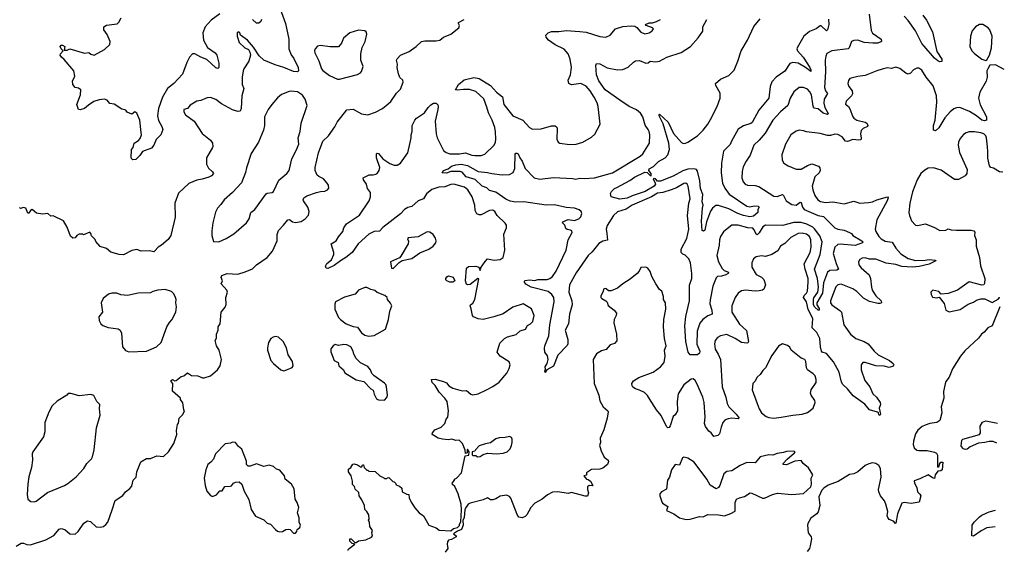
# Model space of a CAD drawing. Extents: x 1954683 to 2060285, y 904798 to 1016299.
# Tile 419 of 472: x 2050217 to 2059600, y 972877 to 977932. Entities that reach past the tile are written whole.
import ezdxf

# ---------------------------------------------------------------- set-up
doc = ezdxf.new("R2010")
doc.units = 0

msp = doc.modelspace()

# ---------------------------------------------------------------- linework, layer by layer
at = {"layer": '0CON10XD'}
for points in [[(2052123.1, 977986.9), (2052043.2, 977926.8), (2051985, 977863.1), (2051961.2, 977805), (2051969.6, 977735), (2052007.3, 977667.3), (2052080, 977615), (2052096.7, 977595), (2052116.5, 977516.5), (2052115, 977477.5), (2052105, 977466.2), (2052085, 977474.2), (2052002, 977552), (2051943.8, 977575), (2051885, 977607.5), (2051865, 977605.8), (2051835, 977576), (2051810, 977525), (2051768.7, 977411.3), (2051687.5, 977325), (2051624.3, 977275), (2051578.9, 977195), (2051540.6, 977085), (2051529.2, 977015), (2051539.8, 976969.8), (2051573.3, 976915), (2051581.2, 976885), (2051562.5, 976835), (2051518.3, 976791.7), (2051495, 976736.7), (2051473, 976707), (2051388.8, 976675), (2051363.5, 976636.5), (2051325, 976600), (2051295, 976597.5), (2051285, 976602.5), (2051278.8, 976615), (2051284.2, 976695), (2051298.8, 976715), (2051308, 976755), (2051350.5, 976779.5), (2051365, 976798.8), (2051376.5, 976835), (2051375.5, 976855.5), (2051360.6, 976975), (2051335, 977040), (2051315, 977053.8), (2051285, 977031.2), (2051241.7, 977051.7), (2051228.3, 977068.3), (2051189.3, 977079.3), (2051117.7, 977127.7), (2051075, 977133.8), (2051050, 977165), (2051025, 977173.3), (2050975, 977167.5), (2050925, 977151.2), (2050872.7, 977117.3), (2050835.7, 977084.3), (2050795, 977072.5), (2050777, 977077), (2050762, 977125), (2050795.6, 977214.4), (2050798.8, 977265), (2050778.8, 977278.8), (2050747.5, 977285), (2050723, 977313), (2050721.2, 977345), (2050741.2, 977395), (2050733.9, 977443.9), (2050641.2, 977551.2), (2050615, 977573.8), (2050604, 977595), (2050605, 977607.5), (2050632.5, 977635), (2050611.2, 977655), (2050603.8, 977675), (2050612, 977688), (2050625, 977688.8), (2050646.7, 977675), (2050642.5, 977642.5), (2050668.3, 977641.7), (2050695, 977653.3), (2050833.6, 977613.6), (2050875, 977618.8), (2050894.1, 977604.1), (2050927.5, 977592.5), (2051025, 977647.5), (2051076.2, 977695), (2051078.8, 977725), (2051050.5, 977790.5), (2051020, 977835), (2051020, 977865), (2051045, 977880), (2051145, 977892), (2051162.3, 977907.7), (2051185, 977950)], [(2052700, 978035), (2052751.4, 977895), (2052782.5, 977745), (2052783.1, 977655), (2052805, 977596.2), (2052831.2, 977561.2), (2052870.5, 977475), (2052874.2, 977445.8), (2052865.6, 977434.4), (2052825, 977437.3), (2052735, 977475.4), (2052651.1, 977501.1), (2052545, 977547.1), (2052498.3, 977588.3), (2052445, 977670), (2052386.7, 977735), (2052320, 977785), (2052315, 977807.5), (2052305, 977816.7), (2052290, 977805), (2052290, 977775), (2052310, 977715), (2052362.5, 977665), (2052396.4, 977646.4), (2052411.7, 977621.7), (2052416.7, 977595), (2052401.4, 977535), (2052353.8, 977465), (2052346, 977444), (2052337.5, 977385), (2052338, 977315), (2052354.3, 977275), (2052334.4, 977205), (2052326.9, 977085), (2052318.8, 977061.2), (2052295, 977056), (2052245, 977072.9), (2052138.9, 977128.9), (2052085, 977170.8), (2052035, 977188.8), (2052003.6, 977186.4), (2051945, 977163.3), (2051905, 977156.2), (2051841.7, 977118.3), (2051815, 977086.7), (2051780, 977075), (2051781.2, 977055), (2051798.8, 977025), (2051881.2, 976965), (2051955, 976848.8), (2052036.2, 976785), (2052054.1, 976754.1), (2052058.8, 976725), (2052053.8, 976715)], [(2058311.8, 977985), (2058330.2, 977830.2), (2058344, 977804), (2058427.8, 977745), (2058431.2, 977725), (2058395, 977709.4), (2058346.4, 977706.4), (2058265, 977715.4), (2058205, 977737.1), (2058165, 977734.3), (2058145, 977723.3), (2058122.5, 977665), (2058113.3, 977655), (2057955, 977635.6), (2057910.3, 977609.7), (2057898.6, 977585), (2057893, 977547), (2057897.5, 977435), (2057887.3, 977285), (2057894.8, 977254.8), (2057915, 977227.5), (2057884, 977175), (2057878.8, 977135), (2057889.2, 977095), (2057919.6, 977045), (2057922.9, 977035), (2057915, 977027.1), (2057875, 977041.3), (2057825, 977081.8), (2057785, 977089.4), (2057777.3, 977107.3), (2057762, 977215), (2057747.5, 977245), (2057725, 977269.4), (2057685, 977285.7), (2057645.8, 977284.2), (2057595, 977244), (2057560, 977185), (2057537.1, 977112.9), (2057465.9, 977054.1), (2057394.4, 976975), (2057320.4, 976849.6), (2057265, 976782.9), (2057214.3, 976735), (2057177.6, 976642.4), (2057138.6, 976585), (2057110.2, 976529.8), (2057101.1, 976485), (2057100, 976425), (2057112.5, 976387.5), (2057131.2, 976365), (2057152.5, 976355), (2057225, 976352.9), (2057261.3, 976341.3), (2057405, 976250), (2057435, 976246.9), (2057485, 976267.1), (2057496.5, 976256.5), (2057520, 976205), (2057575, 976171.2), (2057615, 976165.5), (2057655, 976192.2), (2057665, 976191.4), (2057677.8, 976145), (2057693.3, 976123.3), (2057825, 976066.2), (2057877.8, 976057.8), (2057985, 975950), (2058015, 975935.4), (2058075, 975925.8), (2058125, 975905.8), (2058143.3, 975895), (2058157.5, 975875), (2058242.9, 975825), (2058251.4, 975815), (2058250, 975805), (2058179.4, 975780.6), (2058035, 975794.5), (2058015, 975791.1), (2057985, 975764.3), (2057970, 975705), (2057997.7, 975607.7), (2058020, 975555), (2058004.5, 975545.5), (2057936.2, 975543.8), (2057914.7, 975525.3), (2057875.9, 975425), (2057867.4, 975325), (2057812.9, 975235), (2057814.4, 975215), (2057835, 975178.8), (2057835.6, 975165), (2057825, 975165.7), (2057795, 975193.2), (2057782.4, 975215), (2057780.5, 975265), (2057785, 975280.5), (2057821.9, 975335), (2057830.2, 975385), (2057819.6, 975465), (2057791.1, 975555), (2057845.9, 975695), (2057863.4, 975815), (2057843.1, 975873.1), (2057790.4, 975940.4), (2057775, 975955.2), (2057718.2, 975985), (2057665, 975999.9), (2057595, 976000.7), (2057485, 975971.9), (2057325, 975973.4), (2057300.2, 975959.8), (2057265, 975901.5), (2057245, 975883.1), (2057235, 975887.1), (2057215, 975931.2), (2057202.5, 975945), (2057155, 975948.2), (2057065, 975974.4), (2057005, 975974), (2056990, 975965), (2056925, 975910), (2056895, 975866.7), (2056884.4, 975835), (2056881.9, 975785), (2056860, 975685), (2056875.5, 975625), (2056910.1, 975560.1), (2056930.8, 975540.8), (2056971.2, 975525), (2056968, 975515), (2056945, 975501.5), (2056905, 975488.2), (2056865.6, 975484.4), (2056855, 975474), (2056822.8, 975392.8), (2056796, 975264), (2056794.6, 975224.6), (2056812.9, 975165), (2056816.7, 975125), (2056775, 975109.2), (2056725.8, 975074.2), (2056700.1, 975039.9), (2056671.7, 974965), (2056669.7, 974839.7), (2056698.2, 974775), (2056695.6, 974754.4), (2056675, 974738.1), (2056605, 974740), (2056586.2, 974765), (2056564.6, 974865), (2056555.3, 975015), (2056565.9, 975105), (2056601.1, 975255), (2056598.8, 975401.2), (2056623.9, 975465), (2056623.9, 975515), (2056610.4, 975615), (2056595, 975653.8), (2056558.9, 975688.9), (2056535, 975699.4), (2056521.1, 975715), (2056520.5, 975745), (2056575, 975848), (2056593.3, 975935), (2056582.2, 976067.8), (2056593.1, 976185), (2056606.1, 976225), (2056588.5, 976345), (2056577.5, 976365), (2056565, 976372.9), (2056545, 976370), (2056475, 976331.1), (2056425, 976311.5), (2056345, 976284.7), (2056295, 976278.4), (2056236.5, 976243.5), (2056052.5, 976165), (2055995, 976127.1), (2055915, 976100.9), (2055876.7, 976065), (2055815, 975970.8), (2055804.7, 975935), (2055811.2, 975895), (2055817.3, 975832.7), (2055775, 975822.9), (2055735, 975799.4), (2055671.3, 975718.7), (2055635.2, 975684.8), (2055520.5, 975519.5), (2055457.3, 975405), (2055451.6, 975335), (2055477.7, 975255), (2055483.1, 975215), (2055456.4, 975125), (2055446.8, 975033.2), (2055416.7, 974975), (2055439.4, 974885), (2055440.8, 974845), (2055435, 974827.5), (2055344.5, 974735.5), (2055305, 974632.5), (2055240, 974595), (2055225, 974570), (2055220, 974585), (2055227.5, 974602.5), (2055223.3, 974625), (2055243.9, 974656.1), (2055253.8, 974695), (2055248.1, 974728.1), (2055221.2, 974765), (2055218.3, 974798.3), (2055223.1, 974825), (2055261.2, 974918.8), (2055269.5, 975025), (2055310.5, 975245), (2055308.2, 975285), (2055289.1, 975315), (2055252.5, 975342.5), (2055090, 975385), (2055041.7, 975411.7), (2055023.6, 975436.4), (2055032.7, 975447.3), (2055075, 975454.4), (2055125, 975448.5), (2055155, 975455.3), (2055245, 975456.7), (2055270, 975465), (2055294.7, 975485.3), (2055330, 975535), (2055425, 975735.8), (2055444.5, 975835), (2055480.6, 975905), (2055479.1, 975919.1), (2055465, 975927.5), (2055435, 975934.2), (2055423, 975943), (2055413.6, 975973.6), (2055390, 975995), (2055393.8, 976005), (2055445, 976028.6), (2055505, 976018.9), (2055545, 976035.5), (2055563.5, 976055), (2055574.4, 976085), (2055568.6, 976105), (2055549.5, 976119.5), (2055505, 976135.3), (2055425, 976141.5), (2055315, 976169.3), (2055235, 976164.1), (2055022.6, 976197.4), (2054945, 976194.8), (2054891.8, 976201.8), (2054850.7, 976220.7), (2054755, 976289.2), (2054694.7, 976304.8), (2054669.3, 976329.3), (2054625, 976346.6), (2054557.8, 976407.8), (2054470.4, 976435), (2054435, 976478.1), (2054415, 976485.4)], [(2058824.4, 977975), (2058858.3, 977928.3), (2058916, 977815), (2058957.2, 977627.2), (2059005.8, 977555), (2059005, 977532.5), (2058985, 977531.2), (2058965, 977540.8), (2058935, 977565.7), (2058835, 977678.9), (2058815.4, 977705), (2058754.7, 977824.7), (2058682.3, 977925), (2058644.8, 977964.8)], [(2050182.7, 972917.3), (2050230, 972945), (2050255, 972946), (2050285, 972931.2), (2050320.7, 972929.3), (2050465, 972976), (2050543.4, 973016.6), (2050593, 973077), (2050613.9, 973086.1), (2050647.5, 973075), (2050695, 973033.3), (2050745, 973030), (2050773.3, 973055), (2050830, 973135), (2050865, 973156.7), (2050890.5, 973150.5), (2050945, 973102), (2050985, 973097.5), (2051015, 973104.2), (2051038.7, 973121.3), (2051055.8, 973145), (2051098, 973262), (2051128.3, 973351.7), (2051201.7, 973398.3), (2051225, 973433.3), (2051267.5, 973465), (2051285, 973487.5), (2051300, 973545), (2051326.7, 973575), (2051333.3, 973625), (2051370.7, 973719.3), (2051425, 973752.5), (2051465, 973750), (2051525, 973777.5), (2051588.3, 973771.7), (2051636.1, 973813.9), (2051686.2, 973895), (2051715, 973980), (2051711.7, 974018.3), (2051722.5, 974075), (2051731.7, 974088.3), (2051737.5, 974135), (2051770.7, 974169.3), (2051787.5, 974205), (2051780, 974215), (2051771.7, 974281.7), (2051750, 974315), (2051750, 974325), (2051673, 974393), (2051677.5, 974465), (2051660, 974485), (2051660, 974495), (2051675, 974502.5), (2051695, 974492.5), (2051710, 974495), (2051755, 974532.5), (2051780.7, 974539.3), (2051815, 974566.2), (2051855, 974542.5), (2051915, 974540), (2051960.7, 974520.7), (2051975, 974521.2), (2052035, 974540), (2052101.2, 974595), (2052128.8, 974635), (2052140, 974695), (2052117.5, 974785), (2052092.5, 974825), (2052080, 974875), (2052093, 974897), (2052093.3, 974935), (2052110, 974975), (2052110, 975005), (2052128, 975035), (2052138.8, 975145), (2052176.1, 975193.9), (2052185, 975220), (2052182, 975285), (2052196.2, 975335), (2052190, 975355), (2052137.5, 975415), (2052150, 975445), (2052137.5, 975475), (2052144.2, 975495.8), (2052195, 975513.3), (2052295, 975508.8), (2052365, 975528.8), (2052435, 975558.8), (2052472.5, 975595), (2052575, 975667.5), (2052625, 975727.5), (2052670, 975825), (2052670, 975885), (2052682, 975925), (2052732, 975975), (2052771.2, 976025), (2052788.8, 976028.8), (2052817.3, 976007.3), (2052845, 975999.2), (2052899.5, 976010.5), (2052936.7, 976035), (2052969.7, 976070.3), (2052977.1, 976105), (2052964.4, 976145), (2052920.8, 976205), (2052918, 976215), (2052926.2, 976235), (2052955, 976254), (2053044.2, 976285.8), (2053085, 976296.2), (2053125, 976297.5), (2053149.3, 976310.7), (2053163, 976327), (2053160, 976355), (2053146.7, 976375), (2053113.3, 976415), (2053067.1, 976437.1), (2053051.9, 976451.9), (2053033.3, 976495), (2053031.9, 976525), (2053065.5, 976664.5), (2053104.5, 976775.5), (2053161.2, 976825), (2053219.7, 976910.3), (2053241.2, 976955), (2053335, 977072), (2053395, 977080.8), (2053475, 977035.8), (2053535, 977024), (2053609.1, 977050.9), (2053674.4, 977085.6), (2053729.7, 977130.3), (2053755, 977152), (2053806.9, 977233.1), (2053845, 977270), (2053872, 977335), (2053868, 977355), (2053840.6, 977380.6), (2053825.7, 977415), (2053815.8, 977475), (2053817.7, 977507.7), (2053808.8, 977545), (2053815, 977560), (2053847.5, 977595), (2053930.3, 977629.7), (2053993.9, 977676.1), (2054046.1, 977723.9), (2054078.3, 977731.7), (2054185, 977728.8), (2054220, 977735), (2054255, 977763.8), (2054326.7, 977795), (2054403.3, 977855), (2054408, 977875), (2054397.5, 977895), (2054400, 977905), (2054454, 977935)], [(2052522.3, 977935), (2052516.7, 977915), (2052495, 977897.3), (2052475, 977897.9), (2052435, 977933.8)], [(2053573.8, 973045), (2053580, 973065), (2053553.3, 973105), (2053551.7, 973141.7), (2053542.5, 973165), (2053546.7, 973173.3), (2053543.3, 973215), (2053525, 973247.5), (2053506.7, 973265), (2053502.5, 973305), (2053478.3, 973358.3), (2053453.3, 973395), (2053448.3, 973428.3), (2053415, 973460), (2053407.5, 973485), (2053390, 973505), (2053390, 973535), (2053377.5, 973585), (2053351.2, 973625), (2053351.2, 973648.8), (2053373, 973667), (2053391.7, 973698.3), (2053405, 973700), (2053435, 973690), (2053465, 973672.5), (2053477, 973673), (2053485, 973690), (2053495, 973690), (2053500, 973665), (2053525, 973640), (2053535, 973640), (2053545, 973630), (2053605, 973627.5), (2053650, 973585), (2053688.3, 973568.3), (2053695, 973560), (2053715, 973560), (2053721.7, 973568.3), (2053735, 973570), (2053771.7, 973531.7), (2053785, 973530), (2053800, 973515), (2053805, 973500), (2053837, 973487), (2053858.3, 973468.3), (2053863.6, 973433.6), (2053905, 973412.5), (2053925, 973410), (2053928.3, 973378.3), (2053946.4, 973336.4), (2053981.7, 973281.7), (2054022.5, 973235), (2054063.9, 973203.9), (2054115, 973117.5), (2054185, 973090), (2054215, 973067.5), (2054326.7, 973063.3), (2054350, 973085), (2054390, 973095), (2054407, 973113), (2054407.5, 973125), (2054421.7, 973148.3), (2054428.8, 973261.2), (2054423.3, 973315), (2054396.7, 973415), (2054362.5, 973485), (2054342.5, 973505), (2054340, 973515), (2054360, 973545), (2054360, 973555), (2054380, 973565), (2054425.9, 973614.1), (2054463, 973777), (2054498.3, 973781.7), (2054500, 973815), (2054485, 973840), (2054480, 973835), (2054480, 973805), (2054465, 973800), (2054461.7, 973831.7), (2054436.7, 973895), (2054405, 973926.7), (2054375, 973923.3), (2054335, 973936.2), (2054305, 973928), (2054245, 973935.8), (2054205, 973946), (2054149.3, 973979.3), (2054150, 973995), (2054174.1, 974025.9), (2054235, 974048.8), (2054268.8, 974085), (2054280, 974125), (2054296.2, 974145), (2054303.3, 974205), (2054290, 974295), (2054270, 974325), (2054214.6, 974384.6), (2054175.6, 974445.6), (2054146.7, 974475), (2054142.5, 974505), (2054175, 974506.7), (2054255, 974486), (2054285, 974470.8), (2054307.5, 974445), (2054345, 974422.5), (2054435, 974394.5), (2054475, 974398.6), (2054515, 974364.3), (2054535, 974358), (2054585, 974366.2), (2054664.3, 974405.7), (2054725, 974438), (2054785, 974480), (2054858.8, 974565), (2054882.3, 974607.7), (2054891.2, 974645), (2054883, 974673), (2054795, 974726.2), (2054766, 974765), (2054791.3, 974848.7), (2054836.7, 974895), (2054865, 974909.2), (2054946.8, 974933.2), (2054985, 974968.8), (2055036.7, 974985), (2055055, 975020), (2055085, 975033.8), (2055106.2, 975055), (2055119.2, 975115), (2055095, 975177.5), (2055015, 975224), (2054915, 975192.5), (2054825, 975131.1), (2054735, 975100), (2054635, 975075.8), (2054585, 975081.9), (2054540.4, 975100.4), (2054530.8, 975115), (2054518.3, 975178.3), (2054510, 975205), (2054512.5, 975215), (2054535, 975232.5), (2054554.1, 975265.9), (2054593.8, 975463.8), (2054582.9, 975465), (2054511.2, 975408.8), (2054486.4, 975406.4), (2054473.6, 975413.6), (2054466.2, 975445), (2054473.8, 975565), (2054495, 975579.4), (2054564.3, 975584.3), (2054593.6, 975573.6), (2054605, 975542.5), (2054612.5, 975555), (2054610, 975565), (2054651.4, 975628.6), (2054675, 975652.5), (2054738.8, 975641.2), (2054795, 975646.2), (2054823.3, 975665), (2054838.8, 975735), (2054832.3, 975887.7), (2054855, 975950), (2054856.2, 975975), (2054845, 975993.3), (2054767, 976067), (2054745, 976103.3), (2054725.8, 976115.8), (2054695, 976112.5), (2054615, 976072.5), (2054595, 976072), (2054575, 976081.2), (2054558.1, 976115), (2054553.3, 976165), (2054530.4, 976245), (2054489.3, 976310.7), (2054454.7, 976334.7), (2054355, 976366.1), (2054325, 976362.1), (2054269.4, 976340.6), (2054210, 976335), (2054145.8, 976315), (2054095, 976273.3), (2054065, 976224.4), (2054013.1, 976205), (2053955, 976152.5), (2053915, 976141.6), (2053883.5, 976125), (2053845, 976081.2), (2053676.7, 975953.3), (2053645, 975915.8), (2053595, 975912.7), (2053545, 975889.2), (2053443.8, 975795), (2053385, 975713.8), (2053326.2, 975665), (2053274.3, 975635.7), (2053215, 975591.2), (2053155, 975560), (2053137.5, 975565), (2053132.5, 975585), (2053145, 975610), (2053187.5, 975645), (2053210, 975695), (2053210, 975715), (2053186.2, 975795), (2053234.1, 975825.9), (2053255.9, 975864.1), (2053296.7, 975915), (2053305, 975950), (2053332.3, 975987.7), (2053455, 976068.8), (2053547.5, 976205), (2053560, 976245), (2053559.2, 976285), (2053532.5, 976325), (2053520.8, 976365), (2053492.5, 976405), (2053491.2, 976425), (2053547.5, 976455), (2053585, 976452.5), (2053611.1, 976458.9), (2053625, 976466), (2053644.3, 976495), (2053650.5, 976525), (2053616.9, 976615), (2053616, 976654), (2053625, 976661.2), (2053635, 976658), (2053677.6, 976607.6), (2053745, 976562.2), (2053785, 976546.9), (2053815, 976546.9), (2053845, 976566), (2053917.4, 976662.6), (2053937.3, 976762.7), (2053946.7, 976805), (2053946.2, 976835), (2053955.8, 976865), (2053955.8, 976924.2), (2053981.2, 976975), (2053997.5, 976995), (2054076.2, 977045), (2054110, 977095), (2054135, 977120), (2054160, 977135), (2054185, 977137.5), (2054200.7, 977120.7), (2054203.8, 977105), (2054202, 977075), (2054175.7, 976965), (2054185.8, 976845), (2054195.7, 976805), (2054254.5, 976684.5), (2054280, 976665), (2054315, 976653.5), (2054407, 976653), (2054465, 976662.7), (2054525, 976641.5), (2054555, 976637.5), (2054615, 976639.4), (2054649.8, 976650.2), (2054739.2, 976735), (2054751.9, 976765), (2054755.4, 976795), (2054752.4, 976862.4), (2054744, 976904), (2054720.4, 976975), (2054684.7, 977044.8), (2054667.5, 977097.5), (2054638.8, 977178.8), (2054565, 977248.6), (2054505, 977267.5), (2054445, 977268.1), (2054385, 977260), (2054370, 977265), (2054397.3, 977312.7), (2054452.1, 977357.9), (2054545, 977380.8), (2054595, 977372), (2054704.6, 977304.6), (2054760.3, 977240.3), (2054818.3, 977198.3), (2054830, 977125), (2054915, 977015.7), (2055013.2, 976973.2), (2055076.7, 976905), (2055105, 976888.8), (2055185, 976891.2), (2055285, 976920.8), (2055319.5, 976919.5), (2055335, 976907.5), (2055338.8, 976895), (2055336.2, 976795), (2055350, 976765), (2055365, 976754), (2055457.3, 976742.7), (2055520, 976745), (2055582.5, 976765), (2055667, 976813), (2055698.8, 976841.2), (2055750, 976935), (2055730.6, 977105), (2055720.2, 977140.2), (2055692.2, 977195), (2055655, 977254), (2055615, 977298), (2055564.3, 977324.3), (2055475, 977312.5), (2055450, 977325), (2055444.4, 977355), (2055465, 977407.5), (2055474.2, 977475), (2055464.3, 977555), (2055444.4, 977605), (2055405, 977651.9), (2055320.7, 977690.7), (2055256.7, 977735), (2055233.3, 977765), (2055232.5, 977785), (2055252.7, 977807.3), (2055285, 977819.2), (2055355, 977819.2), (2055425, 977830), (2055555, 977818.1), (2055615, 977811.9), (2055745, 977772.5), (2055804.1, 977765.9), (2055845.6, 977784.4), (2055896.2, 977845), (2055965.7, 977865.7), (2056045, 977872.5), (2056078.9, 977868.9), (2056096.9, 977856.9), (2056135, 977812), (2056175, 977796.9), (2056214.6, 977805.4), (2056244.2, 977825), (2056255.7, 977845), (2056247.5, 977855), (2056186.7, 977875), (2056180, 977885), (2056215, 977903.1), (2056247, 977903), (2056286.3, 977913.6), (2056324.3, 977935)], [(2054415, 976485.4), (2054325.7, 976484.3), (2054285, 976470.8), (2054241.7, 976471.7), (2054256.2, 976495), (2054300.5, 976509.5), (2054330.6, 976535), (2054375, 976549.2), (2054423.9, 976553.9), (2054485, 976543.2), (2054585, 976486.2), (2054675, 976477.2), (2054715, 976465.3), (2054815, 976452.4), (2054885, 976456.5), (2054918.6, 976475), (2054935.3, 976514.7), (2054938.8, 976651.2), (2054945, 976660), (2054955, 976661.2), (2054966, 976655), (2054982.9, 976615), (2055005, 976584), (2055034.6, 976514.6), (2055120, 976425), (2055175, 976411.9), (2055305, 976428.9), (2055487.3, 976417.3), (2055515, 976412.7), (2055555, 976422.7), (2055595, 976417.7), (2055695.7, 976424.3), (2055865, 976472), (2056129.4, 976630.6), (2056156, 976655), (2056218.1, 976755), (2056221.1, 976835), (2056214.3, 976865), (2056206.6, 976886.6), (2056177, 976927), (2056155.6, 977005), (2056132, 977042), (2056095, 977071.9), (2056025.8, 977105), (2055935, 977163.8), (2055795, 977263.3), (2055735, 977347.7), (2055713.5, 977405), (2055706, 977495), (2055714.2, 977515.8), (2055745, 977510), (2055815, 977472.3), (2055915, 977453.5), (2055963.4, 977456.6), (2056015, 977478), (2056065, 977528), (2056085, 977539.2), (2056125, 977544), (2056185, 977516), (2056205, 977520), (2056225, 977538), (2056275, 977530), (2056314.1, 977535.9), (2056385, 977573.3), (2056521.7, 977618.3), (2056608.8, 977675), (2056682.3, 977757.7), (2056727.7, 977822.3), (2056726.7, 977865), (2056763.8, 977935)], [(2057925.7, 977935.7), (2057927.8, 977885), (2057915, 977836.2), (2057906, 977825), (2057855, 977872.5), (2057845, 977872.5), (2057806.4, 977843.6), (2057745, 977820.6), (2057690.6, 977775), (2057626.5, 977665), (2057623.8, 977655), (2057630.8, 977635), (2057684.1, 977575), (2057747.5, 977475), (2057756, 977455), (2057755, 977438.8), (2057706.9, 977476.9), (2057635, 977516.5), (2057585, 977525.3), (2057555, 977514.4), (2057508, 977442), (2057425, 977383.1), (2057385, 977339.1), (2057369.8, 977295), (2057356.2, 977185), (2057259.7, 977070.3), (2057196.3, 976953.7), (2057185, 976941.8), (2057115, 976921.6), (2057065, 976888), (2057000, 976775), (2056988.5, 976741.5), (2056925, 976677.9), (2056904.1, 976565.9), (2056903.3, 976473.3), (2056914.8, 976374.8), (2056936, 976326), (2056978.5, 976268.5), (2057145, 976156), (2057175, 976148.8), (2057215, 976159.4), (2057253.3, 976155), (2057262.5, 976145), (2057250, 976125), (2057252.5, 976095), (2057208.8, 976061.2), (2057175, 976053.8), (2057114.4, 976065), (2057061.2, 976085), (2056975, 976130.7), (2056875, 976161.8), (2056849.5, 976160.5), (2056819.6, 976135), (2056801.2, 976108.8), (2056761.1, 976005), (2056745, 975927.5), (2056735, 975916.7), (2056720, 975925), (2056713.6, 976013.6), (2056722.7, 976137.3), (2056729.7, 976165), (2056721.6, 976195), (2056728.5, 976265), (2056703.4, 976323.4), (2056697.6, 976395), (2056677.1, 976487.1), (2056665.5, 976505.5), (2056645, 976511.4), (2056585, 976507.8), (2056535, 976493.1), (2056445, 976440.6), (2056325, 976392.3), (2056294.2, 976394.2), (2056275, 976415.4), (2056260.3, 976419.7), (2056254.1, 976415.9), (2056255.5, 976405), (2056270.4, 976385), (2056275.3, 976365.3), (2056262, 976345), (2056178.2, 976295), (2056052.7, 976252.7), (2056005, 976232.9), (2055935, 976221.1), (2055853.9, 976243.9), (2055846.7, 976275), (2055856.2, 976295), (2055884.3, 976325), (2055907.8, 976332.2), (2056030.7, 976399.3), (2056075, 976431.8), (2056175, 976478.8), (2056195.5, 976475.5), (2056225, 976447.1), (2056236.1, 976443.9), (2056235.5, 976465), (2056212.5, 976495), (2056215, 976510.8), (2056257.8, 976532.2), (2056305, 976580.9), (2056368.1, 976615), (2056392.2, 976645), (2056408.2, 976695), (2056404.7, 976755), (2056350.4, 976940.4), (2056310.8, 977015), (2056310, 977030), (2056315, 977032.5), (2056395.5, 976955), (2056447.8, 976847.8), (2056525, 976762.5), (2056535, 976754.3), (2056555, 976751.9), (2056585, 976765.6), (2056675, 976826.2), (2056729.5, 976880.5), (2056773.2, 976936.8), (2056800.7, 976979.3), (2056863.4, 977105), (2056891.3, 977185), (2056891.7, 977231.7), (2056851.4, 977305), (2056848, 977325), (2056896.7, 977365), (2056975, 977398.6), (2057025, 977452.2), (2057060.8, 977535), (2057092.5, 977635), (2057152.5, 977735), (2057212.4, 977867.6), (2057275, 977940)], [(2059425, 977542.5), (2059435, 977550), (2059457.7, 977592.3), (2059477.9, 977662.1), (2059485.6, 977775), (2059463.1, 977835), (2059445.3, 977855.3), (2059396.7, 977885), (2059365, 977885.6), (2059324, 977865), (2059294.3, 977825), (2059276.9, 977775), (2059272.5, 977675), (2059290.6, 977635), (2059315, 977609.2), (2059385, 977556.7), (2059425, 977542.5)], [(2053265, 977364.2), (2053435, 977408), (2053465, 977423.8), (2053475, 977437.5), (2053488.8, 977485), (2053468.1, 977545), (2053469.4, 977605), (2053482, 977668), (2053508.6, 977725), (2053525.8, 977794.2), (2053518.8, 977815), (2053507.5, 977825), (2053445, 977831.4), (2053362.2, 977807.8), (2053302.9, 977755), (2053283.4, 977706.6), (2053255, 977672.2), (2053175, 977673.5), (2053085, 977686.7), (2053055, 977678), (2053032, 977655), (2053026, 977635), (2053030, 977615), (2053068.6, 977538.6), (2053092.2, 977465), (2053105, 977447.5), (2053168.7, 977398.7), (2053245, 977366), (2053265, 977364.2)], [(2059600, 977458.3), (2059515, 977502.5), (2059461.7, 977498.3), (2059442.5, 977465), (2059434.1, 977445.9), (2059436.2, 977385), (2059426.2, 977345), (2059368.3, 977241.7), (2059355.5, 977184.5), (2059369.1, 977119.1), (2059430.5, 977005), (2059430.8, 976975), (2059411.7, 976968.3), (2059385, 976974.1), (2059336.1, 977016.1), (2059268.6, 977058.6), (2059175, 977094.5), (2059145, 977093.1), (2059118.3, 977081.7), (2059084.7, 977055.3), (2059034.1, 976995.9), (2058975, 976901.2), (2058943, 976873), (2058925, 976880), (2058924.3, 976924.3), (2058942.2, 976975), (2058956.9, 977145), (2058952.7, 977205), (2058922.6, 977302.6), (2058854.6, 977384.6), (2058815, 977451.2), (2058785, 977471.2), (2058765, 977470), (2058735, 977454), (2058705, 977422), (2058685, 977414), (2058661.3, 977421.3), (2058605, 977467.5), (2058565, 977479.4), (2058525, 977465.7), (2058485, 977472), (2058435, 977460), (2058385, 977445.8), (2058275, 977399.4), (2058205, 977391.9), (2058129.5, 977370.5), (2058116.1, 977353.9), (2058110, 977325), (2058118.8, 977295), (2058149.2, 977255), (2058153.1, 977225), (2058144.2, 977205), (2058093.4, 977156.6), (2058088, 977128), (2058114.3, 977104.3), (2058132.5, 977075), (2058152.6, 977012.6), (2058165, 976992), (2058193.3, 976975), (2058274.5, 976954.5), (2058289.2, 976945), (2058300, 976925), (2058295, 976913.3), (2058255, 976895.8), (2058236, 976875), (2058228.6, 976845), (2058235.9, 976804.1), (2058232, 976788), (2058215, 976783.3), (2058155, 976790.6), (2058115.5, 976774.5), (2058105, 976770.8), (2058085.8, 976775.8), (2058054.2, 976815), (2058015, 976839.4), (2057985, 976841.9), (2057945, 976828.5), (2057915, 976828.5), (2057845, 976848.1), (2057715, 976862.9), (2057685, 976874), (2057645, 976878.6), (2057615, 976870), (2057565.7, 976834.3), (2057515.7, 976744.3), (2057480.8, 976645), (2057483.8, 976595), (2057500, 976565), (2057538.8, 976538.8), (2057615, 976509.2), (2057665, 976508), (2057725, 976543.1), (2057765, 976558.6), (2057827.8, 976537.8), (2057841.7, 976521.7), (2057845.6, 976495), (2057836, 976474), (2057795.6, 976435), (2057770.3, 976345), (2057775, 976312), (2057795, 976258), (2057822, 976215), (2057849.7, 976199.7), (2057895, 976190.5), (2057965, 976196.4), (2058005, 976190), (2058075, 976178.6), (2058165, 976204.2), (2058222.7, 976182.7), (2058305, 976189.2), (2058345, 976196.9), (2058385, 976215.6), (2058486.7, 976245), (2058494, 976234), (2058484.4, 976205), (2058385.5, 976025), (2058369.4, 975935), (2058375.7, 975915), (2058404.3, 975865), (2058425, 975844.3), (2058465, 975823.3), (2058532.5, 975812.5), (2058567.1, 975755), (2058615, 975701.1), (2058685, 975656.5), (2058752.4, 975637.6), (2058845, 975640.5), (2058885, 975648.5), (2058945, 975640), (2058946.1, 975633.9), (2058885, 975603.8), (2058789.1, 975579.1), (2058724.8, 975574.8), (2058625, 975579.8), (2058565, 975599.4), (2058473.4, 975613.4), (2058375, 975651.4), (2058315, 975650), (2058273, 975663), (2058245, 975659.4), (2058223.4, 975646.6), (2058210, 975625), (2058214, 975595), (2058235, 975568), (2058312.1, 975502.1), (2058326.4, 975466.4), (2058333.3, 975385), (2058342.2, 975355), (2058375, 975301.4), (2058426, 975255), (2058428.8, 975235), (2058415, 975228), (2058395, 975229.4), (2058315, 975247.5), (2058257.4, 975277.4), (2058195, 975341.4), (2058157.9, 975367.9), (2058045, 975412.2), (2058015, 975407.1), (2057995, 975388), (2057945, 975252.5), (2057945, 975233.3), (2057955, 975214.4), (2058032.4, 975162.4), (2058049.2, 975145), (2058070.9, 975025), (2058135, 974934.4), (2058185, 974894.4), (2058265, 974866.7), (2058304, 974845), (2058360.6, 974775), (2058399.5, 974739.5), (2058506, 974685), (2058542, 974655), (2058546.2, 974645), (2058539.5, 974630.5), (2058502.3, 974617.7), (2058455, 974630), (2058375, 974633.8), (2058273.8, 974666.2), (2058251.2, 974665), (2058236.7, 974645), (2058235.7, 974595), (2058271.5, 974495), (2058317.1, 974435), (2058348.2, 974368.2), (2058383.3, 974335), (2058415.6, 974285), (2058421.4, 974265), (2058408.6, 974231.4), (2058420, 974175), (2058415, 974162.5), (2058405, 974167.5), (2058400, 974185), (2058391.7, 974191.7), (2058315, 974214), (2058270.3, 974270.3), (2058158.3, 974348.3), (2058105, 974415.8), (2058061.4, 974455), (2058048.7, 974478.7), (2058026.4, 974575), (2057972.7, 974672.7), (2057905, 974750.9), (2057865.7, 974765.7), (2057859.2, 974775), (2057848.2, 974815), (2057841.6, 974895), (2057812, 974952), (2057767.8, 974995), (2057774.6, 975085), (2057731.8, 975171.8), (2057714.7, 975245), (2057686.2, 975285), (2057692.3, 975305), (2057715, 975325.5), (2057724.1, 975345), (2057731.6, 975431.6), (2057729.6, 975465), (2057701.2, 975555), (2057692.5, 975605), (2057750, 975715), (2057760, 975765), (2057757.8, 975835), (2057744.2, 975865), (2057715, 975887.5), (2057675, 975897.3), (2057635, 975894.4), (2057565, 975858.1), (2057509.3, 975800.7), (2057468.8, 975775), (2057440.9, 975729.1), (2057386.2, 975695), (2057325, 975677.1), (2057285, 975680.8), (2057235, 975674), (2057210, 975655), (2057192.9, 975615), (2057194.2, 975574.2), (2057233.8, 975505), (2057285, 975480), (2057307, 975457), (2057324.2, 975405), (2057308, 975365), (2057294.4, 975355.6), (2057265, 975349.4), (2057225, 975346.7), (2057135, 975356.5), (2057095, 975348.6), (2057062.4, 975327.6), (2057036.3, 975283.7), (2057003.4, 975206.6), (2057003.5, 975145), (2057075, 975030.6), (2057142.2, 974972.2), (2057161.2, 974865), (2057155.7, 974854.3), (2057145, 974850), (2057095, 974856.9), (2057035.8, 974895), (2056955, 974932.5), (2056895, 974918.6), (2056867, 974903), (2056844.4, 974875.6), (2056837.3, 974842.7), (2056844.3, 974794.3), (2056874, 974745), (2056894.2, 974694.2), (2056910.9, 974435), (2056945.5, 974335), (2056959.1, 974275), (2056974.8, 974244.8), (2057043.5, 974175), (2057073.3, 974135), (2057065, 974130), (2057005, 974134.5), (2056969.4, 974129.4), (2056941.1, 974118.9), (2056919.2, 974095), (2056900.5, 974049.5), (2056884.4, 973985.6), (2056870.5, 973969.5), (2056832.3, 973962.3), (2056805, 973996.2), (2056783, 974013), (2056752, 974055), (2056742, 974085), (2056749.4, 974145), (2056738.7, 974285), (2056726.8, 974335), (2056670, 974465), (2056654, 974495), (2056635, 974511.2), (2056615, 974508), (2056545.6, 974454.4), (2056492.5, 974367.5), (2056481.8, 974295), (2056484.6, 974205.4), (2056465, 974166.7), (2056445, 974150), (2056416.6, 974063.4), (2056405, 974046.7), (2056395, 974044), (2056380, 974055), (2056331.1, 974161.1), (2056284.4, 974215), (2056220.5, 974320.5), (2056201.2, 974351.2), (2056169.8, 974379.8), (2056125, 974402.9), (2056084.6, 974414.6), (2056060.9, 974430.9), (2056052.5, 974445), (2056051.4, 974465), (2056067.2, 974492.8), (2056117, 974523), (2056253.3, 974575), (2056324.2, 974625.8), (2056357.5, 974665), (2056367.9, 974725), (2056362.9, 974785), (2056376.2, 974825), (2056360.5, 974895), (2056351.4, 975005), (2056356.9, 975075), (2056375.7, 975175), (2056370, 975235), (2056351.2, 975265), (2056352.5, 975295), (2056336.7, 975345), (2056312.7, 975362.7), (2056280.8, 975415), (2056240, 975485), (2056225, 975532.5), (2056203.9, 975563.9), (2056185, 975573.8), (2056135, 975570), (2056120, 975535), (2056102.5, 975515), (2056035, 975458.8), (2055965, 975416.7), (2055915, 975373.8), (2055855, 975350), (2055828.3, 975348.3), (2055807, 975367), (2055795, 975370), (2055780, 975365), (2055777, 975343), (2055755, 975300), (2055756.7, 975285), (2055764.2, 975274.2), (2055803.9, 975253.9), (2055815, 975240), (2055825, 975207.5), (2055883.3, 975165), (2055903.3, 975135), (2055901.2, 975115), (2055882, 975075), (2055878, 975045), (2055905.6, 974935), (2055906.9, 974873.1), (2055885, 974846.2), (2055845, 974833.3), (2055805, 974788.8), (2055762.3, 974777.7), (2055712.7, 974747.3), (2055681.2, 974695), (2055690.8, 974465), (2055736, 974355), (2055745, 974300), (2055776.7, 974245), (2055822.5, 974205), (2055826.2, 974195), (2055815.7, 974134.3), (2055784.1, 974025.9), (2055748.8, 973945), (2055751.2, 973905), (2055743.8, 973875), (2055761.2, 973815), (2055778, 973785), (2055786.7, 973765), (2055826.2, 973735), (2055828.3, 973721.7), (2055817.5, 973695), (2055775, 973660), (2055745, 973650), (2055665, 973647.5), (2055620, 973615), (2055618.3, 973591.7), (2055592.5, 973587.5), (2055620, 973555), (2055635, 973552.5), (2055656.4, 973536.4), (2055677.5, 973495), (2055675, 973490), (2055645, 973493.3), (2055629.3, 973480.7), (2055627, 973457), (2055636.2, 973423.8), (2055627, 973393), (2055605, 973391.2), (2055475, 973426), (2055445, 973419.2), (2055345, 973434.4), (2055295, 973429.2), (2055246.7, 973405), (2055195, 973364), (2055125, 973326.2), (2055088.8, 973285), (2055050, 973215), (2055035, 973200), (2055005, 973187.5), (2054975, 973192.5), (2054957, 973217), (2054896.7, 973375), (2054885, 973390), (2054855, 973401.2), (2054795, 973393.3), (2054753.6, 973366.4), (2054725, 973356.7), (2054705, 973357.5), (2054673.6, 973376.4), (2054635, 973357.5), (2054510, 973325), (2054492.5, 973315), (2054472.7, 973287.3)], [(2052115, 975814), (2052185, 975846.2), (2052256.9, 975893.1), (2052378, 975995), (2052404.3, 976035), (2052419.4, 976095), (2052457.8, 976125), (2052565, 976271.2), (2052575, 976278.8), (2052623.9, 976286.1), (2052636.7, 976295), (2052688.3, 976401.7), (2052762.1, 976467.9), (2052784.4, 976495.6), (2052810.9, 976605), (2052853.5, 976685), (2052876.9, 976745), (2052871.5, 976805), (2052890, 976865), (2052898.1, 976945), (2052955.7, 977115), (2052937.5, 977175), (2052911.7, 977211.7), (2052865, 977244.2), (2052805, 977252), (2052785, 977248), (2052712.2, 977217.8), (2052675, 977188), (2052619.2, 977125), (2052584.6, 977075.4), (2052550.6, 977005), (2052551.4, 976925), (2052542.1, 976877.9), (2052492, 976765), (2052424.4, 976655.6), (2052378.7, 976521.3), (2052368.6, 976475), (2052331.4, 976378.6), (2052246, 976285), (2052164.3, 976215), (2052135, 976170), (2052103.7, 976136.3), (2052082.4, 976097.6), (2052058, 975995), (2052048.3, 975921.7), (2052048.8, 975875), (2052065, 975817.5), (2052115, 975814)], [(2059581.5, 976483.3), (2059575, 976480), (2059555, 976482.5), (2059496.7, 976516.7), (2059470, 976525), (2059459.3, 976539.3), (2059441.7, 976611.7), (2059444.3, 976675), (2059438.9, 976721.1), (2059431.1, 976805), (2059422.9, 976825), (2059405, 976844.2), (2059375, 976854.4), (2059315, 976862.5), (2059265, 976862.5), (2059235, 976854), (2059212.4, 976837.6), (2059180.3, 976799.7), (2059162.5, 976765), (2059159.2, 976735), (2059174, 976665), (2059246.7, 976505), (2059244.1, 976465.9), (2059227, 976443), (2059165, 976408.1), (2059125, 976407.8), (2058999.7, 976499.7), (2058925, 976521.2), (2058875, 976516.2), (2058841.2, 976498.8), (2058803.3, 976465), (2058770, 976405), (2058725, 976292.5), (2058698.6, 976185), (2058690.8, 976095), (2058695.8, 976065), (2058715, 976016.7), (2058753.3, 975975), (2058775, 975972), (2058845, 975986), (2058865, 975980), (2058935, 975952), (2058985, 975924), (2059042.7, 975927.3), (2059065, 975940), (2059095, 975929.2), (2059145.9, 975925.9), (2059285, 975927.5), (2059309.7, 975919.7), (2059317.9, 975907.9), (2059317.1, 975875), (2059332.9, 975835), (2059332.5, 975775), (2059362.2, 975665), (2059373.2, 975586.8), (2059415.5, 975465), (2059412.1, 975417.9), (2059404.3, 975405.7), (2059385, 975401.9), (2059265, 975433.1), (2059155, 975354.3), (2059065, 975324), (2058998.3, 975318.3), (2058975, 975342.5), (2058920, 975355), (2058900, 975335), (2058902.5, 975315), (2058917, 975287), (2058955, 975282.5), (2058978.3, 975288.3), (2059027, 975227), (2059044, 975165), (2059075, 975148), (2059177.8, 975172.2), (2059255, 975221.2), (2059307.7, 975242.3), (2059335, 975260), (2059375, 975272.5), (2059415, 975272.5), (2059485, 975237.5), (2059542, 975268), (2059555, 975286), (2059557.7, 975285.6)], [(2052053.8, 976715), (2051996.7, 976615), (2051996.2, 976555), (2052017, 976517), (2052055, 976481.2), (2052063.3, 976465), (2052046.2, 976445), (2052018.7, 976431.3), (2051955, 976411.4), (2051905, 976404), (2051827.9, 976372.1), (2051731.7, 976278.3), (2051696, 976185), (2051699.5, 976050.5), (2051656.7, 975875), (2051631.7, 975838.3), (2051567.3, 975782.7), (2051535.7, 975764.3), (2051505, 975728.8), (2051495, 975721.2), (2051455, 975728.8), (2051375, 975726.7), (2051335, 975741.2), (2051285, 975733.3), (2051207, 975693), (2051165, 975695.7), (2051086.1, 975716.1), (2051045, 975753.3), (2050985, 975771.2), (2050942.5, 975817.5), (2050935, 975837.5), (2050901.7, 975871.7), (2050895.9, 975895.9), (2050885, 975906.7), (2050825, 975882.5), (2050815, 975890), (2050785, 975887.5), (2050762.5, 975875), (2050745, 975852.5), (2050725, 975850), (2050700, 975870), (2050670, 975955), (2050635, 976016.7), (2050535, 976062.5), (2050515, 976060), (2050485, 976086.7), (2050435, 976080), (2050378.3, 976088.3), (2050335, 976122.5), (2050320, 976115), (2050305, 976090), (2050295, 976090), (2050275, 976137.5), (2050255, 976142.5), (2050225, 976133.3), (2050215, 976142.5)], [(2053775, 975560), (2053835, 975620), (2053863, 975637), (2053955, 975656.7), (2054028.8, 975711.2), (2054115, 975746.2), (2054156.8, 975773.2), (2054183.3, 975805), (2054186.7, 975825), (2054179.5, 975849.5), (2054156.2, 975885), (2054125, 975906.2), (2054099.3, 975910.7), (2054015.8, 975864.2), (2053920, 975855), (2053912.5, 975845), (2053923, 975823), (2053920, 975795), (2053850.7, 975679.3), (2053836.7, 975663.3), (2053750, 975625), (2053760, 975565), (2053775, 975560)], [(2054345, 975430), (2054315, 975430), (2054286.7, 975445), (2054277.5, 975455), (2054277.5, 975465), (2054287, 975483), (2054305, 975492.5), (2054348.3, 975478.3), (2054362.5, 975445), (2054345, 975430)], [(2051258.3, 974768.3), (2051425, 974772.5), (2051522.5, 974815), (2051566.2, 974855), (2051620, 975005), (2051644.2, 975045.8), (2051668.3, 975071.7), (2051703.8, 975145), (2051712, 975195), (2051706.7, 975235), (2051710, 975265), (2051703.3, 975285), (2051685, 975320), (2051665, 975342.5), (2051605, 975361.2), (2051535, 975356.2), (2051487, 975343), (2051465, 975330), (2051345, 975326), (2051244.1, 975304.1), (2051181.7, 975311.7), (2051143, 975327), (2051095, 975326.7), (2051065, 975317.5), (2051012.5, 975275), (2050993.8, 975235), (2051006.7, 975145), (2050970.5, 975099.5), (2050973.8, 975065), (2050990, 975035), (2051009.3, 975019.3), (2051060.9, 975000.9), (2051155, 974986), (2051174.2, 974974.2), (2051186, 974945), (2051198, 974815), (2051225, 974780), (2051258.3, 974768.3)], [(2053545, 974916), (2053595, 974922.9), (2053703.3, 974985), (2053732.5, 975075), (2053745.7, 975154.3), (2053763.8, 975205), (2053751.4, 975231.4), (2053723.3, 975265), (2053717.5, 975285), (2053697.5, 975305), (2053625, 975333.8), (2053601.7, 975351.7), (2053565, 975360), (2053525, 975380), (2053505, 975381.2), (2053446.4, 975353.6), (2053415, 975316.7), (2053311.2, 975288.8), (2053226.7, 975243.3), (2053219.3, 975220.7), (2053220, 975175), (2053253.8, 975095), (2053273.3, 975075), (2053327.5, 975035), (2053395, 975008.8), (2053435, 975003.3), (2053475, 974947.5), (2053506.1, 974926.1), (2053545, 974916)], [(2059555.9, 975194.9), (2059483.6, 975016.4), (2059443.3, 974995), (2059408.8, 974955), (2059382.9, 974937.1), (2059355, 974898), (2059223.8, 974776.2), (2059182.9, 974725), (2059105.8, 974605), (2059074.2, 974525), (2059042.5, 974485), (2059035, 974462.5), (2059020.3, 974389.7), (2059022.5, 974325), (2058997.5, 974245), (2059004.2, 974185), (2058985, 974112.5), (2058957, 974093), (2058890, 974085), (2058845, 974068.8), (2058817.5, 974055), (2058775, 974021.2), (2058755, 973987.5), (2058733.6, 973916.4), (2058731.9, 973885), (2058741.7, 973851.7), (2058765, 973832), (2058786.1, 973826.1), (2058865, 973826.2), (2058935, 973812.5), (2058955, 973802.5), (2058963, 973783), (2058962.5, 973675), (2058965, 973670), (2058980, 973675), (2058983, 973697), (2058993.6, 973716.4), (2059015, 973717.5), (2059006.7, 973645), (2058995, 973633.3), (2058965, 973630), (2058942.5, 973595), (2058935, 973562.5), (2058915, 973567.5), (2058875, 973596.7), (2058795, 973556.7), (2058742, 973538), (2058743.3, 973515), (2058766.7, 973475), (2058772.5, 973435), (2058795, 973412.5), (2058803.3, 973395), (2058790, 973335), (2058712.7, 973322.7), (2058645, 973333.8), (2058625, 973326.2), (2058583.3, 973225), (2058567.5, 973135), (2058561.7, 973131.7), (2058542.5, 973155), (2058501.2, 973171.2), (2058489.3, 973189.3), (2058484, 973205), (2058488.5, 973245), (2058471.8, 973315), (2058456.7, 973346.7), (2058420, 973395), (2058404.4, 973435), (2058402.6, 973457.4), (2058427.5, 973575), (2058420.6, 973655), (2058404, 973685), (2058376.7, 973705), (2058345, 973708.6), (2058308.8, 973701.2), (2058273.3, 973685), (2058205, 973625.8), (2058165, 973606.2), (2058125, 973598.8), (2058017.6, 973532.4), (2057921.5, 973498.5), (2057879.7, 973470.3), (2057861.2, 973448.8), (2057834, 973385), (2057843.3, 973305), (2057825.9, 973244.1), (2057812.5, 973225), (2057755, 973183.3), (2057727.3, 973132.7), (2057724.2, 973115), (2057732.1, 973042.1), (2057758.8, 973005), (2057763.3, 972985), (2057750.3, 972919.7), (2057744.2, 972895), (2057722.5, 972865)], [(2052735, 974587.5), (2052755, 974592.5), (2052813, 974617), (2052822.5, 974635), (2052817.5, 974675), (2052775, 974740), (2052760, 974805), (2052728, 974865), (2052685, 974907.5), (2052655, 974912.5), (2052632.4, 974907.6), (2052612, 974895), (2052588, 974855), (2052578, 974805), (2052578, 974785), (2052612, 974685), (2052635, 974656.7), (2052705, 974597.5), (2052735, 974587.5)], [(2053695, 974307.5), (2053715, 974332.5), (2053723.3, 974355), (2053713.3, 974435), (2053705, 974457.5), (2053695, 974470), (2053595, 974537.5), (2053571.7, 974561.7), (2053560, 974595), (2053535, 974626.7), (2053465, 974663.3), (2053423, 974703), (2053401.2, 974745), (2053396.2, 974775), (2053373.9, 974813.9), (2053335, 974833.8), (2053305, 974838.8), (2053255, 974826.7), (2053225, 974836.2), (2053203.3, 974825), (2053183.8, 974795), (2053183.6, 974766.4), (2053213.3, 974685), (2053252.5, 974665), (2053260, 974635), (2053303.3, 974595), (2053316.1, 974566.1), (2053425, 974500), (2053496.1, 974486.1), (2053563.8, 974415), (2053585, 974402.5), (2053594.1, 974364.1), (2053618.3, 974318.3), (2053635, 974310), (2053695, 974307.5)], [(2057405, 974135.7), (2057475, 974143.8), (2057584.4, 974165.6), (2057675, 974172.5), (2057725, 974189.2), (2057779.1, 974230.9), (2057798, 974285), (2057794, 974305), (2057758, 974355), (2057752.5, 974375), (2057760.8, 974405), (2057805.6, 974475), (2057807.1, 974505), (2057797.9, 974537.9), (2057779.3, 974559.3), (2057724.3, 974595), (2057715.5, 974615.5), (2057708.6, 974675), (2057698.8, 974695), (2057665, 974708), (2057567.5, 974785), (2057555, 974812.5), (2057535, 974826.7), (2057485, 974842.5), (2057448.3, 974821.7), (2057385, 974733.8), (2057324.5, 974615.5), (2057299.7, 974590.3), (2057275, 974551.2), (2057244.5, 974525.5), (2057224.2, 974485.8), (2057203.8, 974465), (2057198, 974405), (2057244.5, 974274.5), (2057262.9, 974225), (2057285.7, 974185.7), (2057330.7, 974150.7), (2057355, 974141.4), (2057405, 974135.7)], [(2050355, 973338.8), (2050375, 973343.8), (2050483.6, 973426.4), (2050645, 973494.2), (2050675, 973512), (2050755, 973577.5), (2050830, 973655), (2050857.5, 973705), (2050901.3, 973748.7), (2050911.9, 973768.1), (2050927.5, 973835), (2050949.1, 974045), (2050983.8, 974165), (2050977.5, 974225), (2050981.2, 974265), (2050953.4, 974293.4), (2050925, 974351.2), (2050895, 974362), (2050785, 974347.5), (2050705, 974370.8), (2050680.5, 974369.5), (2050665, 974354), (2050575, 974298.8), (2050528.3, 974251.7), (2050495.8, 974194.2), (2050455.7, 974095), (2050457.1, 974005), (2050445, 973956.7), (2050341.2, 973815), (2050336.2, 973795), (2050340, 973735), (2050330.8, 973665), (2050304.4, 973575.6), (2050294.3, 973505.7), (2050288, 973408), (2050294.1, 973364.1), (2050322, 973342), (2050355, 973338.8)], [(2059530.1, 973897.5), (2059495, 973914.5), (2059455.5, 973914.5), (2059415, 973902.9), (2059353.4, 973896.6), (2059275, 973863.8), (2059245, 973840), (2059227, 973837), (2059210, 973845), (2059188.3, 973868.3), (2059193.8, 973925), (2059205, 973936), (2059365, 973981.2), (2059372.5, 973995), (2059368.8, 974058.8), (2059391.7, 974098.3), (2059425, 974111.2), (2059533.9, 974088.7)], [(2054578.3, 973768.3), (2054605, 973770), (2054635, 973790), (2054675, 973802.5), (2054763, 973797), (2054825, 973803.3), (2054863.6, 973816.4), (2054891.2, 973845), (2054904.1, 973875.9), (2054911.2, 973905), (2054911.2, 973935), (2054905, 973950), (2054885, 973960), (2054845, 973951.2), (2054785, 973948.8), (2054755, 973938.8), (2054705, 973900), (2054655, 973892.5), (2054595, 973872.5), (2054560, 973835), (2054555, 973820), (2054530, 973815), (2054530, 973785), (2054535, 973780), (2054565, 973780), (2054578.3, 973768.3)], [(2052845, 973040), (2052857.5, 973055), (2052860, 973075), (2052887.5, 973095), (2052893.3, 973115), (2052880, 973145), (2052881.2, 973185), (2052863.3, 973235), (2052876.2, 973285), (2052862, 973332), (2052843.8, 973365), (2052832.3, 973462.3), (2052807.7, 973507.7), (2052747.5, 973555), (2052740, 973585), (2052695, 973640), (2052665, 973650), (2052637.5, 973675), (2052593.6, 973686.4), (2052545, 973676.7), (2052475, 973700), (2052415, 973677.5), (2052395, 973677.5), (2052377.5, 973695), (2052377.5, 973725), (2052335, 973840), (2052302.5, 973865), (2052273, 973903), (2052245, 973906.7), (2052225, 973897.5), (2052175, 973890), (2052082.5, 973795), (2052063.6, 973746.4), (2052037.5, 973715), (2052010, 973695), (2051990, 973645), (2051976.7, 973565), (2051983.3, 973495), (2051999.3, 973439.3), (2052035, 973397.5), (2052055, 973390), (2052092.5, 973405), (2052125, 973442.5), (2052147.5, 973445), (2052172.5, 973485), (2052223, 973487), (2052235, 973492.5), (2052255, 973516.7), (2052275, 973526.2), (2052309.3, 973529.3), (2052335, 973507.5), (2052355, 973440), (2052401.7, 973361.7), (2052423.3, 973265), (2052465, 973202.5), (2052545, 973166.7), (2052574.2, 973134.2), (2052606.7, 973126.7), (2052654.1, 973074.1), (2052675, 973060), (2052695, 973053.8), (2052723, 973057), (2052755, 973076), (2052779.5, 973079.5), (2052793.9, 973073.9), (2052825, 973040), (2052845, 973040)], [(2056569.3, 973169.3), (2056605, 973173.8), (2056695, 973200), (2056730, 973195), (2056775, 973216.7), (2056875, 973215.8), (2056934.2, 973204.2), (2056995, 973226.7), (2057035, 973250), (2057036.1, 973333.9), (2057047, 973363), (2057075, 973377.5), (2057125, 973390), (2057177, 973423), (2057195, 973422.5), (2057295, 973372.5), (2057315, 973372.5), (2057392.3, 973407.7), (2057439.3, 973420.7), (2057575, 973408), (2057685, 973418.8), (2057755, 973480), (2057763.9, 973506.1), (2057760, 973565), (2057776.7, 973595), (2057735, 973662.5), (2057682.5, 973705), (2057665, 973732.5), (2057605, 973725.6), (2057525, 973692.2), (2057492.5, 973695), (2057493.8, 973705), (2057531.1, 973745), (2057602, 973805), (2057606.7, 973815), (2057595, 973822), (2057525, 973819.2), (2057495, 973808), (2057435, 973800), (2057395, 973783.8), (2057355, 973786), (2057275, 973766), (2057225, 973711.2), (2057145, 973712), (2057083.8, 973685), (2057005, 973634), (2056955, 973628.8), (2056926.1, 973603.9), (2056890, 973495), (2056875.9, 973474.1), (2056855, 973463.3), (2056798.3, 973498.3), (2056764.3, 973555), (2056645, 973715.8), (2056585, 973755.8), (2056545, 973764), (2056533.6, 973756.4), (2056505, 973687.5), (2056462.5, 973695), (2056428.8, 973645), (2056410, 973575), (2056390, 973545), (2056380, 973460), (2056333.3, 973435), (2056317.5, 973415), (2056317.5, 973395), (2056333.3, 973346.7), (2056343.3, 973325), (2056393.3, 973295), (2056380, 973255), (2056450, 973225), (2056505, 973187.5), (2056569.3, 973169.3)], [(2054472.7, 973287.3), (2054460, 973265), (2054452.5, 973185), (2054440, 973165), (2054443.3, 973115), (2054426.7, 973075), (2054389.3, 973060.7), (2054350, 973035), (2054377.5, 973015), (2054377.5, 973005), (2054331.7, 972978.3), (2054305, 972972.5), (2054293, 972957), (2054290, 972935), (2054297.5, 972895), (2054271.7, 972858.3)], [(2059514.3, 973101.2), (2059435, 973089.5), (2059378.3, 973061.7), (2059307, 973013), (2059290, 973015), (2059293.8, 973115), (2059313.3, 973145), (2059362, 973195), (2059385, 973212.9), (2059455, 973243.1), (2059517.4, 973260.8)], [(2053347.5, 972875), (2053347.5, 972885), (2053357.5, 972895), (2053410, 972935), (2053385, 972943.3), (2053362.5, 972965), (2053362.5, 972985), (2053377, 972987), (2053411.7, 972951.7), (2053425, 972950), (2053445, 972968), (2053515, 972978), (2053568.3, 973001.7), (2053580, 973015), (2053573.8, 973045)]]:
    msp.add_lwpolyline(points, dxfattribs=at)

doc.saveas('drawing.dxf')
